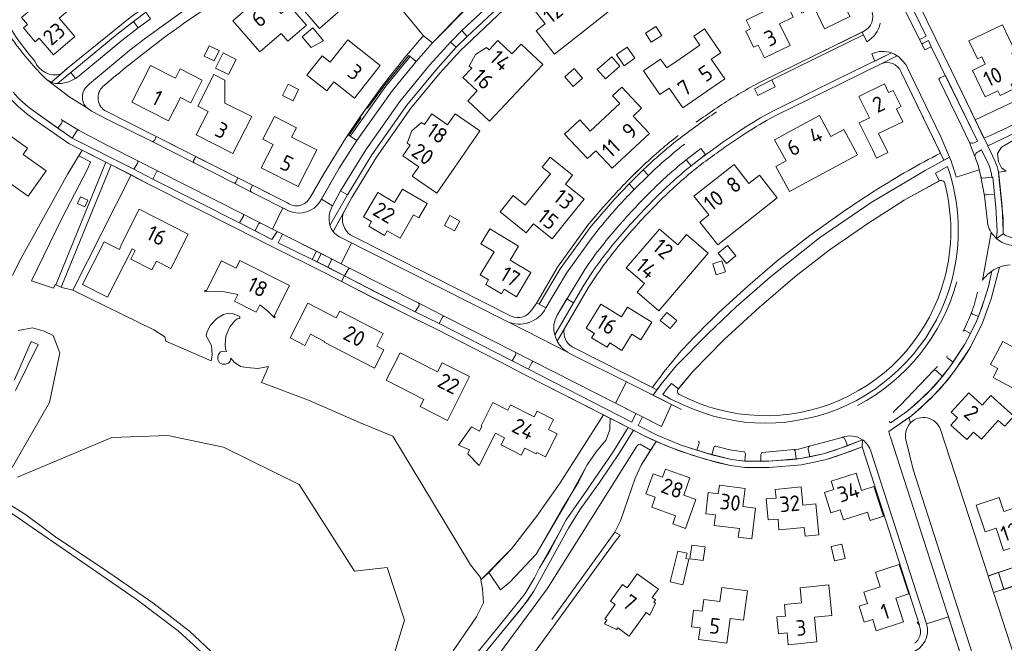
# Model space of a CAD drawing. Header units: metres. Extents: x 209813 to 223847, y 571801 to 587119.
# Tile 715 of 746: x 221682 to 221935, y 584964 to 585124. Entities that reach past the tile are written whole.
import ezdxf
from ezdxf.enums import TextEntityAlignment as Align

# ---------------------------------------------------------------- set-up
doc = ezdxf.new("R2010")
doc.units = ezdxf.units.M
for name, color, linetype, lineweight in [('B-RO-GK-BESCHOEIING-G', 8, 'GK-BESCHOEIING', 0), ('B-RO-GR-BEPLANTING_CULTUUR_HEESTERS-GV', 8, 'Continuous', 0), ('B-RO-GR-BEPLANTING_CULTUUR_VASTE PLANTENVAK-GV', 8, 'Continuous', 0), ('B-RO-GR-GROENVOORZIENING-GV', 8, 'Continuous', 0), ('B-RO-GR-HAAG-GV', 8, 'Continuous', 0), ('B-RO-OG-BEBOUWING-T18', 8, 'Continuous', 0), ('B-RO-OG-TERREIN_CULTUURSCHEIDING-GV', 8, 'Continuous', 0), ('B-RO-OG-TERREIN_ERF-GV', 8, 'Continuous', 0), ('B-RO-VH-VERHARDING_BETONSTRAATSTEEN-GV', 8, 'Continuous', 0), ('B-RO-VH-VERHARDING_HALFVERHARDING-GV', 8, 'Continuous', 0), ('B-RO-VH-VERHARDING_OPEN-GV', 8, 'Continuous', 0), ('B-RO-VH-VERHARDING_TEGEL-GV', 8, 'Continuous', 0)]:
    doc.layers.add(name, color=color, linetype=linetype, lineweight=lineweight)
doc.styles.add('NLCS-ISO-M200-T18', font='txt', dxfattribs={"height": 0.36})
doc.linetypes.add('GK-BESCHOEIING', pattern='A,30,-5,[1,NLCS.shx,S=1,R=0,X=0,Y=0],-5', length=40)

msp = doc.modelspace()

# ---------------------------------------------------------------- linework, layer by layer
at = {"layer": 'B-RO-GK-BESCHOEIING-G', "flags": 128}
for points in [[(221917.395, 585082.254), (221917.972, 585082.565)], [(221851.396, 585029.766), (221854.584, 585033.556), (221862.623, 585041.693), (221871.669, 585050.071), (221880.875, 585057.95), (221889.706, 585064.761), (221899.619, 585071.624), (221908.966, 585077.579), (221917.395, 585082.254)], [(221850.903, 585029.18), (221851.396, 585029.766)], [(221841.103, 585014.891), (221843.722, 585013.399)], [(221843.722, 585013.399), (221841.359, 585009.562), (221839.822, 585006.232), (221836.012, 584995.241), (221834.566, 584992.291)], [(221834.566, 584992.291), (221818.331, 584969.877)], [(221946.597, 584931.758), (221931.932, 584976.783)]]:
    msp.add_lwpolyline(points, dxfattribs=at)
at = {"layer": 'B-RO-GR-BEPLANTING_CULTUUR_HEESTERS-GV', "flags": 128}
for points in [[(221913.349, 585119.058), (221914.645, 585119.719), (221906.709, 585136.052), (221905.27, 585135.47)], [(221740.949, 585134.316), (221740.742, 585134.646), (221731.164, 585128.56), (221729.856, 585130.516), (221724.954, 585127.23), (221713.874, 585119.226), (221709.883, 585116.112), (221699.542, 585107.535), (221699.108, 585107.11)], [(221905.009, 585134.853), (221912.817, 585119.067)], [(221719.063, 585119.619), (221722.57, 585122.167)], [(221770.776, 585101.439), (221770.997, 585101.285), (221775.419, 585107.232), (221781.6, 585114.816), (221781.917, 585114.483), (221783.474, 585113.273), (221787.711, 585118.028)], [(221787.711, 585118.028), (221785.353, 585119.828)], [(221900.665, 585115.2), (221901.444, 585113.355), (221905.713, 585115.422)], [(221919.566, 585109.62), (221918.204, 585109.038), (221918.003, 585108.905), (221917.908, 585108.683), (221923.752, 585096.567), (221925.783, 585092.461)], [(221926.92, 585092.311), (221927.783, 585092.756), (221919.566, 585109.62)], [(221685.125, 585100.549), (221691.364, 585096.123), (221692.376, 585097.507)], [(221698.958, 585101.219), (221700.059, 585100.516), (221704.132, 585098.372), (221715.584, 585092.682), (221715.939, 585092.726), (221716.251, 585092.899), (221716.607, 585093.957), (221703.438, 585100.628)], [(221692.444, 585098.17), (221692.215, 585098.308)], [(221758.765, 585077.179), (221763.696, 585085.797), (221768.254, 585092.942), (221766.222, 585094.274), (221769.263, 585098.693), (221769.002, 585098.922), (221765.309, 585093.46), (221759.735, 585084.347), (221756.232, 585078.279)], [(221741.426, 585081.433), (221740.867, 585080.344)], [(221750.392, 585076.887), (221741.426, 585081.433)], [(221761.316, 585071.105), (221765.861, 585078.963), (221764.072, 585079.98), (221761.994, 585076.173)], [(221741.168, 585079.708), (221750.992, 585074.742)], [(221761.994, 585076.173), (221761.897, 585075.983)], [(221742.994, 585071.491), (221742.126, 585069.751), (221746.407, 585067.489), (221747.789, 585069.577)], [(221747.789, 585069.577), (221743.571, 585071.711)], [(221761.549, 585062.616), (221759.055, 585063.878), (221758.002, 585061.796)], [(221758.002, 585061.796), (221760.799, 585060.423), (221761.676, 585062.035)], [(221765.976, 585059.826), (221765.071, 585058.17), (221773.888, 585053.613), (221783.255, 585048.907), (221784.238, 585050.575)], [(221783.979, 585051.228), (221766.555, 585060.077)], [(221819.124, 585043.051), (221823.938, 585051.265), (221822.219, 585052.295), (221819.753, 585048.085)], [(221808.933, 585038.557), (221790.704, 585047.813), (221790.46, 585047.739), (221790.283, 585047.556), (221789.424, 585045.946)], [(221789.424, 585045.946), (221808.135, 585036.318), (221809.069, 585037.816)], [(221813.198, 585035.89), (221812.39, 585034.159), (221838.909, 585020.589), (221840.005, 585022.788), (221834.774, 585025.442)], [(221834.774, 585025.442), (221813.662, 585036.157)]]:
    msp.add_lwpolyline(points, dxfattribs=at)
for points in [[(221712.01, 585121.9), (221715.217, 585124.233), (221714.017, 585125.915), (221710.794, 585123.544)], [(221793.745, 585116.92), (221796.597, 585119.696), (221795.189, 585121.203), (221792.323, 585118.222)], [(221915.937, 585117.042), (221915.208, 585118.591), (221913.808, 585117.935), (221913.625, 585117.787), (221913.555, 585117.562), (221914.144, 585116.361), (221914.372, 585116.296), (221914.597, 585116.37)], [(221954.774, 585106.108), (221952.611, 585110.193), (221927.19, 585098.237), (221929.477, 585093.505), (221931.142, 585094.189), (221949.79, 585103.084)], [(221870.485, 585106.243), (221871.342, 585104.49), (221875.797, 585106.762), (221874.94, 585108.513)], [(221696.708, 585095.594), (221696.227, 585095.398), (221695.05, 585093.523), (221710.924, 585085.554), (221711.928, 585087.221), (221711.953, 585087.465), (221711.923, 585087.71), (221704.149, 585091.626)], [(221690.833, 585055.891), (221703.723, 585087.351), (221697.655, 585090.424), (221696.791, 585089.025), (221699.739, 585087.437), (221699.017, 585085.565), (221692.462, 585073.045), (221684.571, 585056.894), (221690.225, 585054.98), (221690.637, 585055.975)], [(221854.17, 585086.439), (221857.893, 585089.308), (221856.658, 585090.882), (221852.935, 585088.013)], [(221692.405, 585055.212), (221695.245, 585054.525), (221710.183, 585084.08), (221705.064, 585086.672), (221692.233, 585055.286)], [(221715.81, 585082.975), (221738.056, 585071.828), (221739.095, 585073.505), (221739.105, 585073.772), (221739.006, 585074.021), (221717.188, 585085.057), (221716.772, 585084.848)], [(221839.557, 585080.383), (221843.185, 585083.971), (221841.858, 585085.401), (221838.23, 585081.814)], [(221696.42, 585076.735), (221697.171, 585078.427), (221699.052, 585077.603), (221698.313, 585075.92)], [(221749.168, 585068.88), (221748.041, 585066.687), (221756.787, 585062.393), (221757.848, 585064.489)], [(221831.681, 585022.427), (221820.543, 585005.019), (221814.421, 584996.384), (221808.041, 584988.005), (221802.155, 584981.977), (221805.215, 584977.463), (221807.547, 584979.497), (221814.305, 584986.676), (221820.824, 584998.042), (221825.19, 585005.161), (221827.462, 585009.588), (221829.735, 585012.998), (221832.306, 585016.049), (221833.323, 585018.681), (221833.36, 585021.567)], [(221933.176, 584981.922), (221930.541, 584981.052), (221931.932, 584976.783), (221934.595, 584977.649)]]:
    msp.add_lwpolyline(points, close=True, dxfattribs=at)
at = {"layer": 'B-RO-GR-BEPLANTING_CULTUUR_HEESTERS-GV'}
for points in [[(221703.342, 585107.132, -0.01821), (221719.063, 585119.619)], [(221912.817, 585119.067, 0.3289815), (221913.349, 585119.058)], [(221905.713, 585115.422, 0.2048382), (221900.665, 585115.2)], [(221679.867, 585105.331, 0.059967), (221685.125, 585100.549)], [(221699.108, 585107.11, 0.460363), (221698.958, 585101.219)], [(221703.438, 585100.628, -0.5153763), (221703.342, 585107.132)], [(221692.376, 585097.507, 0.2868091), (221692.444, 585098.17)], [(221925.783, 585092.461, 0.2674724), (221926.92, 585092.311)], [(221750.992, 585074.742, 0.3492783), (221758.765, 585077.179)], [(221743.571, 585071.711, 0.3470498), (221742.994, 585071.491)], [(221761.676, 585062.035, 0.3423339), (221761.549, 585062.616)], [(221766.555, 585060.077, 0.3200219), (221765.976, 585059.826)], [(221784.238, 585050.575, 0.3417903), (221783.979, 585051.228)]]:
    msp.add_lwpolyline(points, format="xyb", dxfattribs=at)
at = {"layer": 'B-RO-GR-BEPLANTING_CULTUUR_VASTE PLANTENVAK-GV'}
for points in [[(221676.961, 585122.862, 0.0545134), (221688.336, 585108.72)], [(221899.344, 585118.328, 0.2304897), (221902.769, 585123.075)], [(221692.198, 585110.04, -0.3898322), (221685.435, 585113.334)], [(221726.275, 585087.768, 0.4194305), (221726.424, 585087.202)], [(221766.527, 585068.728, -0.3063818), (221764.703, 585074.205)], [(221813.216, 585049.463, -0.3805094), (221807.921, 585047.824)], [(221823.56, 585039.921, -0.2941698), (221821.541, 585044.488)], [(221819.746, 585041.414, 0.1366451), (221822.439, 585038.531)]]:
    msp.add_lwpolyline(points, format="xyb", dxfattribs=at)
at = {"layer": 'B-RO-GR-BEPLANTING_CULTUUR_VASTE PLANTENVAK-GV', "flags": 128}
for points in [[(221898.615, 585121.033), (221898.115, 585120.788), (221899.344, 585118.328)], [(221908.126, 585110.638), (221919.165, 585087.9), (221920.614, 585088.698), (221918.407, 585093.856), (221909.356, 585112.432), (221907.559, 585114.442), (221907.175, 585114.688), (221903.054, 585112.639)], [(221695.905, 585108.869), (221694.675, 585110.384), (221691.247, 585107.56)], [(221688.336, 585108.72), (221689.713, 585107.896), (221692.198, 585110.04)], [(221737.129, 585082.203), (221737.641, 585083.353), (221726.822, 585088.812)], [(221845.398, 585028.869), (221846.476, 585030.368), (221850.371, 585035.009), (221858.579, 585043.395), (221865.743, 585050.172), (221874.622, 585057.936), (221887.193, 585067.904), (221900.497, 585077), (221914.374, 585085.262), (221919.165, 585087.9)], [(221726.424, 585087.202), (221736.702, 585081.978)], [(221764.703, 585074.205), (221762.154, 585069.575)], [(221763.792, 585068.187), (221806.681, 585046.494)], [(221816.865, 585049.912), (221815.148, 585050.923), (221814.507, 585051.232), (221813.216, 585049.463)], [(221821.541, 585044.488), (221819.746, 585041.414)], [(221822.439, 585038.531), (221824.096, 585037.591), (221837.584, 585030.935), (221844.409, 585027.494), (221845.398, 585028.869), (221844.24, 585029.455)]]:
    msp.add_lwpolyline(points, dxfattribs=at)
at = {"layer": 'B-RO-GR-GROENVOORZIENING-GV', "flags": 128}
msp.add_lwpolyline([(221770.776, 585101.439), (221769.002, 585098.922), (221769.263, 585098.693), (221766.222, 585094.274), (221766.564, 585094.053), (221775.698, 585106.917), (221781.917, 585114.483), (221781.6, 585114.816), (221775.419, 585107.232), (221770.997, 585101.285)], close=True, dxfattribs=at)
for points in [[(221933.199, 585084.838), (221935.181, 585085.098), (221933.952, 585085.893), (221933.195, 585087.482), (221932.912, 585089.621), (221933.971, 585091.229), (221937.236, 585093.114), (221946.201, 585097.467), (221955.548, 585101.528), (221956.354, 585102.242), (221956.28, 585102.833), (221955.987, 585103.327), (221953.184, 585102.363), (221930.426, 585091.543)], [(221930.789, 585086.498), (221928.862, 585090.518), (221927.95, 585090.049)], [(221930.426, 585091.543), (221932.238, 585087.678)], [(221929.099, 585083.296), (221931.458, 585083.551)], [(221932.716, 585067.751), (221932.832, 585069.661), (221932.526, 585075.809), (221932.181, 585079.133), (221929.992, 585078.974)], [(221679.607, 585008.952), (221689.194, 585025.601), (221691.842, 585038.381), (221690.149, 585042.811), (221687.866, 585043.918), (221684.81, 585044.831), (221681.197, 585044.162)], [(221680.224, 585031.472), (221684.542, 585041.266), (221686.323, 585040.49), (221680.498, 585028.698)], [(221905.625, 585020.508), (221909.868, 585023.5), (221914.738, 585027.841), (221918.803, 585032.306), (221917.139, 585033.855)], [(221916.536, 585033.812), (221907.894, 585024.828)], [(221846.606, 585019.443), (221841.673, 585021.941), (221840.596, 585019.758), (221845.643, 585017.144), (221851.639, 585014.709), (221855.678, 585013.394), (221856.289, 585015.148)], [(221777.954, 584961.311), (221780.496, 584969.7), (221776.008, 584983.224), (221767.674, 584982.321), (221753.376, 585004.588), (221733.99, 585014.155), (221719.618, 585017.16), (221705.264, 585016.633), (221691.157, 585010.736), (221680.99, 585006.421)], [(221860, 585014.046), (221859.538, 585012.227), (221864.569, 585011.017), (221868.024, 585010.573), (221868.119, 585012.42)], [(221860.852, 585014.321), (221860.551, 585014.394)], [(221884.235, 585013.667), (221884.693, 585011.652), (221888.248, 585012.445), (221894.342, 585014.512), (221893.721, 585016.276)], [(221872.132, 585012.291), (221872.067, 585010.497), (221879.328, 585010.901), (221881.162, 585011.099), (221880.93, 585013.237)], [(221670.451, 585004.619), (221683.04, 584996.888), (221690.739, 584991.114), (221704.208, 584982.116), (221715.756, 584974.203), (221725.184, 584966.895), (221739.003, 584953.925)], [(221732.403, 584957.755), (221722.301, 584966.957), (221711.542, 584975.067), (221679.836, 584996.937)]]:
    msp.add_lwpolyline(points, dxfattribs=at)
at = {"layer": 'B-RO-GR-GROENVOORZIENING-GV'}
for points in [[(221927.95, 585090.049, 0.2979651), (221927.105, 585088.846)], [(221930.48, 585071.263, 0.0724991), (221931.342, 585069.344)], [(221931.491, 585059.401, 0.094593), (221929.127, 585057.029)], [(221927.801, 585053.955, -0.0338622), (221926.25, 585048.715)], [(221917.139, 585033.855, 0.2869772), (221916.536, 585033.812)], [(221907.894, 585024.828, 0.0895811), (221906.167, 585023.071)], [(221893.721, 585016.276, 0.347796), (221892.976, 585016.629)], [(221856.289, 585015.148, 0.2985552), (221856.073, 585015.655)], [(221867.712, 585012.984, -0.0468324), (221860.852, 585014.321)], [(221868.119, 585012.42, 0.4106717), (221867.712, 585012.984)], [(221880.93, 585013.237, 0.3499387), (221880.557, 585013.516)]]:
    msp.add_lwpolyline(points, format="xyb", dxfattribs=at)
at = {"layer": 'B-RO-GR-HAAG-GV', "flags": 128}
for points in [[(221927.105, 585088.846), (221927.955, 585086.572), (221928.63, 585083.627)], [(221929.571, 585078.719), (221930.48, 585071.263)], [(221926.25, 585048.715), (221926.351, 585048.493), (221926.546, 585048.345), (221928.025, 585047.746), (221929.807, 585052.72), (221930.608, 585055.414), (221931.491, 585059.401)], [(221920.151, 585037.016), (221921.558, 585035.993), (221924.586, 585040.618), (221925.977, 585043.331), (221924.602, 585044.108)], [(221892.976, 585016.629), (221884.637, 585014.391)], [(221860, 585014.046), (221859.538, 585012.227)], [(221859.538, 585012.227), (221864.569, 585011.017), (221868.024, 585010.573), (221868.119, 585012.42)], [(221880.557, 585013.516), (221872.565, 585012.81)]]:
    msp.add_lwpolyline(points, dxfattribs=at)
at = {"layer": 'B-RO-GR-HAAG-GV'}
for points in [[(221929.992, 585078.974, 0.4641189), (221929.571, 585078.719)], [(221931.342, 585069.344, 0.0724917), (221932.716, 585067.751)], [(221924.602, 585044.108, 0.3570317), (221924.131, 585043.978)], [(221860.551, 585014.394, 0.4077856), (221860, 585014.046)]]:
    msp.add_lwpolyline(points, format="xyb", dxfattribs=at)
at = {"layer": 'B-RO-OG-TERREIN_CULTUURSCHEIDING-GV', "flags": 128}
for points in [[(221765.552, 585148.374), (221766.997, 585146.713), (221768.036, 585146.571), (221768.981, 585146.099), (221769.784, 585143.973), (221773.799, 585139.106), (221774.083, 585138.539), (221774.886, 585138.161), (221776.255, 585137.688), (221777.153, 585136.791), (221777.767, 585135.657), (221778.9, 585134.665), (221780.27, 585134.287), (221781.168, 585133.625), (221781.546, 585132.397), (221781.215, 585131.263), (221779.798, 585129.987), (221778.087, 585128.673), (221785.353, 585119.828), (221787.711, 585118.028), (221795.615, 585126.142), (221794.589, 585127.82), (221793.966, 585130.283)], [(221920.118, 585086.253), (221917.03, 585084.552), (221917.972, 585082.565)], [(221850.903, 585029.18), (221849.105, 585030.541), (221847.979, 585029.199), (221846.899, 585027.698), (221848.781, 585026.542), (221852.305, 585024.976)], [(221796.792, 584958.393), (221804.875, 584968.364), (221811.484, 584976.597), (221813.925, 584980.563), (221815.212, 584983.172), (221820.056, 584991.846), (221822.029, 584995.495), (221826.575, 585002.016), (221833.934, 585012.711), (221837.987, 585019.198), (221833.36, 585021.567), (221833.323, 585018.681), (221832.306, 585016.049), (221829.735, 585012.998), (221827.462, 585009.588), (221822.558, 585000.674), (221816.099, 584989.726), (221814.305, 584986.676), (221807.547, 584979.497), (221805.215, 584977.463), (221802.155, 584981.977), (221800.097, 584980.105), (221800.558, 584977.801), (221800.82, 584974.199), (221798.961, 584970.603), (221792.965, 584961.874)], [(221910.611, 585020.423), (221910.187, 585021.756), (221905.036, 585018.18)], [(221797.476, 584951.001), (221817.155, 584977.728), (221840.181, 585014.38), (221840.642, 585014.873), (221841.103, 585014.891), (221843.722, 585013.399), (221845.177, 585015.605), (221841.944, 585017.186), (221839.363, 585018.524), (221835.949, 585012.969), (221830.652, 585005.106), (221825.56, 584998.03), (221822.655, 584993.347), (221817.563, 584984.151), (221813.77, 584977.178), (221810.592, 584972.734), (221806.252, 584967.606), (221799.724, 584959.504)], [(221905.408, 585016.735), (221925.088, 584955.953), (221932.555, 584933.071)], [(221939.64, 584924.422), (221936.043, 584933.265), (221933.505, 584939.391), (221911.298, 585008.425), (221909.58, 585015.408)]]:
    msp.add_lwpolyline(points, dxfattribs=at)
at = {"layer": 'B-RO-OG-TERREIN_CULTUURSCHEIDING-GV'}
for points in [[(221921.207, 585057.009, 0.1470044), (221920.118, 585086.253)], [(221917.972, 585082.565, -0.4845018), (221919.415, 585081.932)], [(221919.415, 585081.932, -0.1269192), (221919.363, 585057.507)], [(221919.363, 585057.507, -0.4792487), (221851.206, 585027.65)], [(221851.206, 585027.65, -0.4829628), (221850.903, 585029.18)], [(221909.58, 585015.408, -0.2998587), (221910.611, 585020.423)], [(221905.036, 585018.18, 0.056729), (221905.408, 585016.735)]]:
    msp.add_lwpolyline(points, format="xyb", dxfattribs=at)
at = {"layer": 'B-RO-OG-TERREIN_ERF-GV', "flags": 128}
for points in [[(221882.274, 585189.773), (221885.598, 585183.774), (221895.785, 585162.904), (221906.211, 585141.329), (221921.196, 585110.643), (221927.19, 585098.237), (221952.611, 585110.193), (221951.398, 585112.484), (221946.705, 585123.219), (221946.629, 585124.147), (221947.017, 585125.133), (221944.21, 585130.955), (221943.62, 585130.899), (221942.498, 585131.4), (221941.326, 585133.724), (221911.827, 585195.277), (221889.737, 585241.65)], [(221692.198, 585110.04), (221693.874, 585111.487), (221705.895, 585121.299), (221709.995, 585124.526), (221721.163, 585132.565), (221736.455, 585142.551), (221747.863, 585149.168), (221758.643, 585154.793), (221769.678, 585160.891), (221778.764, 585167.327), (221790.802, 585178.951), (221800.108, 585191.522), (221805.069, 585200.451), (221807.751, 585206.905)], [(221900.516, 585126.335), (221891.045, 585145.909), (221879.617, 585169.331), (221876.347, 585169.917), (221872.974, 585168.215), (221852.372, 585158.08), (221846.096, 585154.839), (221836.884, 585149.7), (221830.197, 585145.557), (221819.354, 585137.997), (221809.198, 585129.704), (221794.776, 585115.999), (221789.538, 585110.214), (221782.151, 585101.234), (221773.271, 585088.653), (221766.957, 585078.299), (221764.703, 585074.205)], [(221785.353, 585119.828), (221778.087, 585128.673), (221763.369, 585146.754)], [(221666.458, 585120.567), (221620.435, 585090.981), (221634.303, 585071.863), (221649.446, 585050.947), (221672.705, 585056.824), (221679.672, 585058.324), (221681.918, 585062.669), (221693.925, 585084.385), (221697.655, 585090.424), (221694.229, 585092.159), (221686.083, 585097.847)], [(221870.133, 585106.962), (221871.889, 585107.903), (221886.069, 585114.884), (221898.615, 585121.033)], [(221903.054, 585112.639), (221892.951, 585107.703), (221876.27, 585099.5), (221874.492, 585098.569)], [(221918.286, 585089.711), (221908.126, 585110.638)], [(221703.438, 585100.628), (221716.607, 585093.957), (221737.641, 585083.353)], [(221756.232, 585078.279), (221759.735, 585084.347), (221765.309, 585093.46), (221770.776, 585101.439)], [(221837.686, 585082.4), (221841.314, 585085.988)], [(221841.314, 585085.988), (221842.033, 585086.669)], [(221935.181, 585085.098), (221933.199, 585084.838), (221933.316, 585083.723), (221934.378, 585072.919), (221934.433, 585069.629), (221934.392, 585068.969)], [(221737.641, 585083.353), (221750.392, 585076.887)], [(221861.134, 585048.55), (221868.731, 585055.555), (221876.323, 585062.048), (221884.707, 585068.495), (221893.118, 585074.536)], [(221813.216, 585049.463), (221814.507, 585051.232), (221819.861, 585060.402), (221827.839, 585071.414)], [(221766.527, 585068.728), (221787.26, 585058.22), (221807.921, 585047.824)], [(221933.462, 585060.415), (221931.339, 585052.256), (221929.081, 585046.069), (221925.979, 585039.828), (221921.977, 585033.819), (221918.181, 585029.13), (221913.325, 585024.307), (221910.854, 585022.239), (221910.187, 585021.756), (221910.611, 585020.423)], [(221829.634, 585057.887), (221827.702, 585055.056), (221821.541, 585044.488)], [(221823.56, 585039.921), (221844.24, 585029.455)], [(221918.267, 585018.735), (221930.589, 584981.064), (221984.804, 584999.164), (221975.948, 585025.258), (221967.311, 585022.369), (221947.612, 585015.734)], [(221912.92, 584968.41), (221898.122, 585014.277), (221891.683, 585011.837), (221888.666, 585010.9), (221882.541, 585009.638), (221874.213, 585008.945), (221867.969, 585008.966), (221864.298, 585009.439), (221857.806, 585011.041), (221851.099, 585013.202), (221845.177, 585015.605), (221841.359, 585009.562), (221839.822, 585006.232), (221836.012, 584995.241), (221834.566, 584992.291), (221835.96, 584991.585), (221834.412, 584989.595), (221800.33, 584942.61), (221778.678, 584912.656), (221774.166, 584909.551), (221768.548, 584901.722)], [(221936.142, 584988.156), (221934.526, 584987.612), (221932.597, 584993.361), (221929.742, 584992.403), (221927.445, 584999.247), (221933.36, 585001.234), (221934.564, 584997.65), (221942.755, 585000.401)], [(221981.577, 584993.491), (221934.595, 584977.649), (221931.932, 584976.783), (221946.597, 584931.758)]]:
    msp.add_lwpolyline(points, dxfattribs=at)
for points in [[(221767.148, 585132.654), (221761.683, 585127.899), (221763.427, 585125.893), (221758.648, 585121.752), (221754.392, 585126.67), (221756.618, 585128.597), (221752.177, 585133.713), (221760.175, 585140.668)], [(221826.931, 585131.042), (221829.634, 585133.167), (221834.358, 585127.155), (221819.076, 585115.104), (221814.341, 585121.104), (221816.65, 585122.927), (221813.569, 585126.83), (221816.16, 585128.874), (221815.634, 585129.541), (221817.641, 585132.28), (221820.745, 585133.572), (221821.271, 585132.904), (221823.862, 585134.948)], [(221895.018, 585124.819), (221888.49, 585121.637), (221885.783, 585127.185), (221882.681, 585125.671), (221879.434, 585132.325), (221882.839, 585133.971), (221884.045, 585131.5), (221890.271, 585134.538), (221891.361, 585132.306), (221892.54, 585132.882), (221894.579, 585128.706), (221893.401, 585128.131)], [(221686.583, 585119.206), (221685.541, 585118.319), (221682.535, 585121.858), (221683.569, 585122.74), (221682.03, 585124.543), (221687.301, 585129.028), (221685.916, 585130.656), (221688.432, 585132.781), (221693.954, 585126.287), (221691.703, 585124.373), (221695.731, 585119.636), (221690.209, 585114.949)], [(221755.275, 585122.571), (221750.513, 585118.425), (221748.765, 585120.437), (221743.313, 585115.684), (221736.325, 585123.699), (221744.312, 585130.669), (221748.757, 585125.536), (221751.004, 585127.485)], [(221879.618, 585117.339), (221873.081, 585114.135), (221871.451, 585117.466), (221870.257, 585116.882), (221868.219, 585121.047), (221869.404, 585121.627), (221868.315, 585123.854), (221872.669, 585125.984), (221870.93, 585129.539), (221876.649, 585132.357), (221880.445, 585124.636), (221876.89, 585122.888)], [(221756.495, 585116.795), (221754.172, 585119.615), (221756.898, 585121.86), (221759.661, 585118.505)], [(221851.333, 585113.951), (221856.457, 585117.468), (221854.902, 585119.734), (221857.603, 585121.594), (221861.802, 585115.504), (221859.374, 585113.83), (221862.869, 585108.761), (221852.055, 585101.319), (221848.557, 585106.412), (221846.126, 585104.742), (221841.943, 585110.832), (221846.342, 585113.872), (221847.903, 585111.597)], [(221843.946, 585118.204), (221842.444, 585120.529), (221845.109, 585122.25), (221846.611, 585119.925)], [(221933.001, 585105.742), (221929.769, 585104.194), (221926.503, 585110.941), (221929.814, 585112.514), (221928.909, 585114.409), (221927.827, 585113.892), (221925.587, 585118.585), (221934.195, 585122.696), (221937.483, 585115.809), (221936.634, 585115.405), (221939.711, 585108.961), (221936.481, 585107.419), (221937.1, 585106.119), (221933.622, 585104.464)], [(221774.208, 585112.191), (221767.632, 585103.855), (221762.317, 585108.049), (221760.486, 585105.728), (221755.372, 585109.75), (221759.281, 585114.727), (221761.39, 585113.071), (221765.883, 585118.765)], [(221798.768, 585115.032), (221801.613, 585116.796), (221802.224, 585116.22), (221804.486, 585118.624), (221808.112, 585115.214), (221810.474, 585117.726), (221816.037, 585112.495), (221802.385, 585097.928), (221796.784, 585103.173), (221799.136, 585105.685), (221795.507, 585109.083), (221797.769, 585111.486), (221797.15, 585112.069)], [(221730.302, 585117.29), (221732.858, 585116.055), (221731.575, 585113.401), (221729.019, 585114.636)], [(221731.917, 585111.546), (221733.891, 585115.439), (221737.178, 585113.772), (221735.204, 585109.879)], [(221837.761, 585116.906), (221839.716, 585114.055), (221836.955, 585112.162), (221835, 585115.013)], [(221833.758, 585114.414), (221835.845, 585112.035), (221832.127, 585108.773), (221830.04, 585111.152)], [(221728.477, 585108.463), (221725.533, 585102.654), (221722.913, 585103.983), (221719.857, 585097.951), (221710.372, 585102.756), (221715.161, 585112.218), (221721.633, 585108.939), (221722.842, 585111.323)], [(221823.853, 585106.825), (221821.685, 585109.263), (221824.097, 585111.408), (221826.265, 585108.97)], [(221741.2, 585099.067), (221736.396, 585089.589), (221726.937, 585094.377), (221729.989, 585100.41), (221727.358, 585101.74), (221731.457, 585109.854), (221734.338, 585108.399), (221734.26, 585102.572)], [(221749.103, 585104.512), (221750.543, 585107.412), (221753.281, 585106.053), (221751.841, 585103.153)], [(221838.674, 585090.262), (221833.857, 585085.791), (221829.659, 585090.314), (221827.497, 585088.306), (221821.652, 585094.603), (221825.561, 585098.253), (221828.265, 585095.35), (221835.848, 585102.414), (221833.975, 585104.425), (221836.381, 585106.654), (221841.428, 585101.246), (221839.272, 585099.234), (221843.48, 585094.724)], [(221900.69, 585090.833), (221897.392, 585097.436), (221900.044, 585098.728), (221897.337, 585104.284), (221903.867, 585107.479), (221904.959, 585105.238), (221906.138, 585105.813), (221908.169, 585101.646), (221906.991, 585101.072), (221908.605, 585097.76), (221902.381, 585094.715), (221904.756, 585089.844), (221901.855, 585088.435)], [(221757.932, 585090.565), (221753.147, 585081.096), (221743.681, 585085.885), (221746.738, 585091.924), (221744.108, 585093.258), (221747.063, 585099.083), (221752.687, 585096.226), (221751.472, 585093.83)], [(221794.169, 585087.233), (221788.771, 585079.431), (221782.477, 585083.768), (221784.146, 585086.19), (221780.027, 585089.029), (221781.906, 585091.741), (221781.199, 585092.231), (221782.339, 585095.409), (221784.904, 585097.579), (221785.612, 585097.088), (221787.492, 585099.801), (221791.585, 585096.967), (221793.546, 585099.8), (221799.846, 585095.438)], [(221881.417, 585096.25), (221887.168, 585099.364), (221890.106, 585093.937), (221893.448, 585095.747), (221896.962, 585089.256), (221879.501, 585079.813), (221875.994, 585086.29), (221878.586, 585087.694), (221875.645, 585093.125)], [(221688.387, 585085.142), (221683.758, 585078.625), (221677.803, 585082.855), (221677.109, 585081.877), (221670.356, 585086.674), (221676.844, 585095.796), (221683.598, 585090.987), (221682.443, 585089.358)], [(221822.567, 585072.775), (221818.448, 585067.648), (221813.639, 585071.512), (221811.791, 585069.212), (221805.088, 585074.598), (221808.438, 585078.771), (221811.54, 585076.296), (221818.004, 585084.398), (221815.856, 585086.112), (221817.915, 585088.678), (221823.687, 585084.055), (221821.844, 585081.754), (221826.673, 585077.887)], [(221868.468, 585072.036), (221861.009, 585066.172), (221856.432, 585071.984), (221858.741, 585073.802), (221854.913, 585078.663), (221865.216, 585086.779), (221869.042, 585081.902), (221871.763, 585084.038), (221876.33, 585078.217)], [(221831.681, 585022.427), (221811.64, 585032.689), (221807.385, 585034.848), (221788.69, 585044.469), (221782.523, 585047.428), (221772.056, 585052.668), (221760.05, 585058.952), (221745.657, 585066.019), (221737.312, 585070.356), (221715.055, 585081.508), (221710.183, 585084.08), (221695.245, 585054.525), (221716.022, 585044.322), (221718.84, 585042.468), (221719.092, 585041.357), (221730.749, 585036.35), (221731.018, 585037.775), (221730.848, 585040.311), (221729.539, 585042.77), (221729.751, 585043.849), (221730.602, 585045.515), (221732.235, 585047.218), (221733.956, 585048.221), (221735.166, 585048.6), (221736.263, 585048.505), (221738.147, 585047.697), (221738.193, 585047.218), (221737.462, 585047.148), (221736.85, 585046.65), (221735.601, 585045.042), (221734.561, 585042.714), (221734.345, 585040.555), (221734.499, 585039.4), (221734.724, 585038.754), (221734.065, 585038.851), (221733.178, 585038.613), (221732.681, 585037.954), (221732.461, 585037.373), (221732.461, 585036.674), (221732.963, 585035.825), (221733.71, 585035.485), (221734.488, 585035.46), (221735.217, 585035.763), (221735.707, 585036.269), (221735.874, 585036.979), (221736.701, 585035.991), (221738.36, 585034.893), (221739.916, 585034.603), (221742.758, 585034.385), (221745.5, 585034.915), (221743.684, 585030.79), (221755.852, 585026.266), (221768.949, 585020.528), (221777.486, 585017.001), (221784.989, 585004.69), (221797.454, 584983.961), (221799.99, 584980.64), (221800.097, 584980.105), (221808.041, 584988.005), (221814.421, 584996.384), (221820.543, 585005.019)], [(221773.665, 585079.566), (221777.957, 585077.053), (221779.949, 585080.455), (221786.288, 585076.743), (221784.141, 585073.05), (221782.845, 585073.806), (221779.358, 585067.828), (221776.058, 585069.753), (221775.369, 585068.572), (221771.33, 585070.927), (221772.029, 585072.126), (221769.988, 585073.316)], [(221716.695, 585061.957), (221715.567, 585059.727), (221710.114, 585062.487), (221711.243, 585064.717), (221710.451, 585065.118), (221704.154, 585052.677), (221697.678, 585055.96), (221703.244, 585066.94), (221707.178, 585064.946), (221707.821, 585066.459), (221712.297, 585075.29), (221724.849, 585068.919), (221720.378, 585060.093)], [(221794.713, 585072.231), (221793.357, 585069.725), (221790.762, 585071.13), (221792.118, 585073.636)], [(221812.991, 585059.035), (221809.243, 585052.806), (221806.075, 585054.718), (221805.393, 585053.588), (221801.419, 585055.985), (221802.096, 585057.107), (221799.964, 585058.394), (221803.531, 585064.331), (221800.133, 585066.372), (221802.463, 585070.233), (221809.841, 585065.778), (221807.699, 585062.23)], [(221841.8, 585065.217), (221846.065, 585070.181), (221850.754, 585066.152), (221853.003, 585068.77), (221858.603, 585063.959), (221845.888, 585049.163), (221840.285, 585053.975), (221842.206, 585056.212), (221837.521, 585060.236)], [(221861.16, 585063.979), (221863.543, 585065.926), (221865.666, 585063.327), (221863.283, 585061.38)], [(221738.159, 585062.122), (221750.903, 585055.651), (221746.978, 585047.92), (221747.282, 585047.589), (221747.06, 585047.389), (221745.264, 585049.168), (221743.336, 585050.689), (221742.387, 585048.87), (221736.82, 585051.68), (221737.656, 585053.385), (221733.763, 585054.143), (221729.174, 585054.079), (221729.135, 585054.381), (221729.594, 585054.416), (221733.447, 585062.037), (221737.176, 585060.164)], [(221860.625, 585058.433), (221859.726, 585061.245), (221862.109, 585062.007), (221863.008, 585059.195)], [(221762.942, 585047.375), (221763.833, 585049.114), (221775.038, 585043.375), (221773.367, 585040.063), (221775.135, 585039.158), (221772.764, 585034.479), (221759.849, 585041.094), (221759.949, 585041.29), (221756.3, 585043.159), (221754.832, 585040.293), (221751.067, 585042.221), (221755.626, 585051.122)], [(221844.079, 585046.272), (221841.262, 585041.702), (221838.916, 585043.148), (221836.372, 585039.019), (221833.243, 585040.954), (221832.554, 585039.84), (221828.609, 585042.279), (221829.297, 585043.393), (221827.18, 585044.702), (221830.986, 585050.88), (221836.249, 585047.63), (221837.804, 585050.147)], [(221848.811, 585044.63), (221846.24, 585046.739), (221847.908, 585048.773), (221850.479, 585046.664)], [(221931.107, 585035.388), (221934.28, 585041.277), (221938.416, 585039.048), (221939.995, 585041.978), (221945.935, 585038.773), (221944.263, 585035.679), (221943.34, 585036.178), (221940.243, 585030.447), (221937.87, 585031.729), (221936.649, 585029.47), (221931.806, 585032.087), (221933.028, 585034.352)], [(221797.183, 585032.27), (221791.512, 585021.048), (221784.49, 585024.605), (221785.42, 585026.44), (221775.78, 585031.327), (221779.345, 585038.357), (221788.974, 585033.474), (221790.165, 585035.826)], [(221925.085, 585016.091), (221920.981, 585019.775), (221922.703, 585021.695), (221921.073, 585023.157), (221925.547, 585028.123), (221929.037, 585024.98), (221931.269, 585027.458), (221937.173, 585022.142), (221934.825, 585019.536), (221933.154, 585021.042), (221928.799, 585016.209), (221926.798, 585018.002)], [(221797.177, 585013.456), (221794.403, 585014.638), (221797.699, 585019.404), (221799.738, 585018.292), (221800.345, 585019.541), (221800.193, 585019.618), (221803.23, 585025.605), (221807.055, 585023.663), (221807.756, 585025.043), (221813.824, 585021.945), (221814.573, 585023.411), (221818.791, 585021.266), (221817.493, 585018.716), (221819.745, 585017.565), (221816.724, 585011.64), (221814.491, 585012.779), (221814.309, 585012.424), (221811.394, 585013.919), (221810.471, 585012.115), (221805.313, 585014.754), (221806.231, 585016.552), (221803.886, 585017.743), (221799.652, 585009.404), (221796.739, 585012.428)], [(221855.413, 585000.716), (221852.73, 584993.238), (221849.445, 584994.417), (221850.204, 584996.544), (221844.049, 584998.739), (221844.973, 585001.281), (221842.564, 585002.157), (221844.429, 585007.336), (221846.818, 585006.463), (221847.572, 585008.524), (221853.873, 585006.25), (221852.281, 585001.849)], [(221899.55, 584997.487), (221893.353, 584995.507), (221892.525, 584998.096), (221890.088, 584997.317), (221888.43, 585002.505), (221890.856, 585003.265), (221890.191, 585005.388), (221896.576, 585007.453), (221898.007, 585003.002), (221901.181, 585004.022), (221903.607, 584996.413), (221900.237, 584995.336)], [(221861.445, 585004.359), (221868.037, 585003.548), (221867.442, 584998.895), (221870.746, 584998.472), (221869.785, 584990.595), (221866.317, 584991.018), (221866.595, 584993.252), (221860.121, 584994.059), (221860.444, 584996.765), (221857.935, 584997.065), (221858.585, 585002.511), (221861.11, 585002.131)], [(221875.828, 585003.318), (221882.484, 585003.929), (221882.92, 584999.245), (221886.249, 584999.555), (221886.973, 584991.607), (221883.468, 584991.288), (221883.264, 584993.534), (221876.773, 584992.943), (221876.524, 584995.679), (221873.978, 584995.447), (221873.484, 585000.869), (221876.025, 585001.094)], [(221857.288, 584984.999), (221853.864, 584985.469), (221854.346, 584988.984), (221857.77, 584988.514)], [(221892.922, 584989.208), (221893.747, 584985.571), (221891.046, 584984.958), (221890.221, 584988.595)], [(221853.14, 584986.892), (221852.812, 584985.544), (221853.61, 584985.35), (221852.011, 584978.768), (221848.798, 584979.548), (221850.724, 584987.479)], [(221900.864, 584969.882), (221898.701, 584969.189), (221897.376, 584973.326), (221899.53, 584974.015), (221898.602, 584976.913), (221902.805, 584978.259), (221901.596, 584982.033), (221907.706, 584983.99), (221910.135, 584976.47), (221906.798, 584975.4), (221908.769, 584969.25), (221901.789, 584966.994)], [(221835.013, 584967.31), (221831.89, 584968.749), (221832.548, 584969.711), (221832.005, 584970.082), (221834.64, 584973.743), (221833.412, 584974.627), (221836.499, 584978.912), (221837.718, 584978.014), (221840.342, 584981.575), (221845.782, 584977.714), (221844.204, 584975.497), (221844.993, 584974.936), (221844.595, 584974.377), (221845.014, 584974.079), (221843.564, 584970.964), (221842.61, 584971.651), (221838.262, 584965.609), (221835.31, 584967.725)], [(221878.895, 584966.436), (221876.631, 584966.232), (221876.222, 584970.532), (221878.476, 584970.747), (221878.19, 584973.756), (221882.58, 584974.174), (221882.211, 584978.047), (221889.59, 584978.749), (221890.333, 584970.943), (221885.864, 584970.518), (221886.473, 584964.112), (221879.167, 584963.414)], [(221856.499, 584967.735), (221854.256, 584968.019), (221854.794, 584972.3), (221857.039, 584972.01), (221857.428, 584975.019), (221861.591, 584974.491), (221862.051, 584978.109), (221868.643, 584977.272), (221867.684, 584969.718), (221864.214, 584970.159), (221863.404, 584963.775), (221856.117, 584964.717)]]:
    msp.add_lwpolyline(points, close=True, dxfattribs=at)
at = {"layer": 'B-RO-OG-TERREIN_ERF-GV'}
for points in [[(221740.949, 585134.316, 0.0184678), (221722.57, 585122.167)], [(221898.615, 585121.033, 0.4140544), (221900.516, 585126.335)], [(221679.05, 585122.015, 0.0388826), (221685.435, 585113.334)], [(221770.776, 585101.439, -0.0248183), (221785.353, 585119.828)], [(221908.126, 585110.638, 0.4134931), (221903.054, 585112.639)], [(221855.49, 585097.61, -0.0115529), (221860.242, 585100.962)], [(221901.908, 585080.331, -0.0200834), (221918.286, 585089.711)], [(221893.118, 585074.536, -0.0111425), (221901.908, 585080.331)], [(221750.392, 585076.887, 0.4509567), (221756.232, 585078.279)], [(221837.893, 585068.585, 0.009709), (221833.901, 585063.792)], [(221934.392, 585068.969, 0.1438219), (221937.163, 585067.957)], [(221833.901, 585063.792, 0.0271573), (221829.634, 585057.887)], [(221936.185, 585060.956, 0.0775638), (221933.462, 585060.415)], [(221853.73, 585041.148, -0.0104012), (221861.134, 585048.55)], [(221844.24, 585029.455, -0.0351771), (221853.73, 585041.148)], [(221910.611, 585020.423, -0.5477317), (221918.267, 585018.735)], [(221911.629, 584963.769, 0.4428726), (221912.268, 584969.209)]]:
    msp.add_lwpolyline(points, format="xyb", dxfattribs=at)
at = {"layer": 'B-RO-VH-VERHARDING_BETONSTRAATSTEEN-GV', "flags": 128}
for points in [[(221835.845, 585156.742), (221822.547, 585148.379), (221810.534, 585139.518), (221797.752, 585128.136), (221787.711, 585118.028), (221783.474, 585113.273)], [(221828.198, 585148.286), (221817.68, 585140.858), (221806.943, 585132.134), (221795.189, 585121.203), (221796.597, 585119.696), (221808.344, 585130.689), (221818.774, 585139.149), (221829.486, 585146.696), (221834.657, 585149.83), (221833.551, 585151.545)], [(221699.108, 585107.11), (221699.542, 585107.535), (221709.883, 585116.112), (221713.874, 585119.226), (221724.954, 585127.23), (221729.856, 585130.516)], [(221715.217, 585124.233), (221712.01, 585121.9)], [(221792.323, 585118.222), (221795.189, 585121.203)], [(221689.713, 585107.896), (221688.336, 585108.72), (221694.151, 585104.213), (221698.958, 585101.219)], [(221692.376, 585097.507), (221691.364, 585096.123), (221695.05, 585093.523)], [(221695.05, 585093.523), (221696.227, 585095.398), (221696.708, 585095.594), (221692.444, 585098.17)], [(221726.822, 585088.812), (221716.607, 585093.957), (221716.251, 585092.899), (221715.939, 585092.726), (221715.584, 585092.682), (221726.424, 585087.202)], [(221768.254, 585092.942), (221763.696, 585085.797), (221759.166, 585077.868)], [(221726.275, 585087.768), (221726.822, 585088.812)], [(221922.324, 585083.507), (221928.23, 585085.408), (221927.955, 585086.572), (221927.105, 585088.846)], [(221842.582, 585086.087), (221841.858, 585085.401), (221843.185, 585083.971)], [(221741.426, 585081.433), (221737.641, 585083.353), (221737.129, 585082.203)], [(221843.185, 585083.971), (221839.557, 585080.383)], [(221928.63, 585083.627), (221929.571, 585078.719)], [(221929.992, 585078.974), (221932.181, 585079.133), (221931.721, 585083.552), (221931.458, 585083.551), (221929.099, 585083.296)], [(221736.702, 585081.978), (221741.168, 585079.708)], [(221761.994, 585076.173), (221764.072, 585079.98)], [(221839.557, 585080.383), (221838.23, 585081.814), (221834.581, 585077.969), (221828.457, 585070.908), (221820.522, 585059.954), (221815.148, 585050.923), (221816.865, 585049.912)], [(221761.897, 585075.983), (221761.994, 585076.173), (221759.166, 585077.868), (221758.765, 585077.179)], [(221750.992, 585074.742), (221749.203, 585075.624), (221746.581, 585070.188), (221761.549, 585062.616)], [(221739.006, 585074.021), (221739.105, 585073.772), (221739.095, 585073.505), (221738.056, 585071.828), (221742.126, 585069.751), (221742.994, 585071.491)], [(221743.571, 585071.711), (221739.006, 585074.021)], [(221764.179, 585061.283), (221766.862, 585066.626), (221763.792, 585068.187)], [(221828.711, 585067.978), (221822.138, 585058.86), (221816.865, 585049.912)], [(221931.342, 585069.344), (221929.127, 585057.029)], [(221766.555, 585060.077), (221761.549, 585062.616)], [(221761.676, 585062.035), (221760.799, 585060.423), (221765.071, 585058.17), (221765.976, 585059.826)], [(221819.753, 585048.085), (221826.865, 585059.776)], [(221822.219, 585052.295), (221823.938, 585051.265), (221826.558, 585055.774), (221828.518, 585058.648)], [(221784.238, 585050.575), (221783.255, 585048.907), (221789.424, 585045.946)], [(221789.424, 585045.946), (221790.283, 585047.556), (221790.46, 585047.739), (221790.704, 585047.813), (221783.979, 585051.228)], [(221925.977, 585043.331), (221927.615, 585046.713), (221928.025, 585047.746), (221926.546, 585048.345), (221926.351, 585048.493), (221926.25, 585048.715)], [(221806.681, 585046.494), (221811.696, 585044.025), (221822.439, 585038.531)], [(221819.746, 585041.414), (221819.386, 585042.214), (221819.124, 585043.051)], [(221924.602, 585044.108), (221925.977, 585043.331)], [(221809.069, 585037.816), (221808.135, 585036.318), (221812.39, 585034.159), (221813.198, 585035.89)], [(221813.662, 585036.157), (221808.933, 585038.557)], [(221917.139, 585033.855), (221918.803, 585032.306), (221920.688, 585034.767), (221921.558, 585035.993), (221920.151, 585037.016)], [(221917.544, 585034.86), (221916.536, 585033.812)], [(221856.289, 585015.148), (221855.678, 585013.394), (221859.538, 585012.227)], [(221884.637, 585014.391), (221881.809, 585013.632), (221880.557, 585013.516)], [(221893.721, 585016.276), (221894.342, 585014.512)], [(221894.342, 585014.512), (221898.269, 585016.052)], [(221868.119, 585012.42), (221868.024, 585010.573)], [(221868.024, 585010.573), (221872.067, 585010.497), (221872.132, 585012.291)], [(221880.93, 585013.237), (221881.162, 585011.099), (221882.311, 585011.223), (221884.693, 585011.652), (221884.235, 585013.667)], [(221985.455, 584999.382), (221933.176, 584981.922), (221934.603, 584977.626), (221981.577, 584993.491), (221986.832, 584995.242)], [(221919.344, 584954.083), (221925.088, 584955.953), (221920.362, 584970.571), (221914.728, 584968.745)]]:
    msp.add_lwpolyline(points, dxfattribs=at)
for points in [[(221710.794, 585123.544), (221706.603, 585120.255), (221694.675, 585110.384), (221695.905, 585108.869), (221696.833, 585109.531), (221707.855, 585118.635), (221712.01, 585121.9)], [(221764.072, 585079.98), (221765.861, 585078.963), (221772.101, 585089.276), (221781.064, 585102.035), (221788.529, 585110.998), (221793.745, 585116.92), (221792.323, 585118.222), (221786.918, 585112.258), (221779.311, 585102.97), (221770.521, 585090.511)], [(221783.474, 585113.273), (221781.917, 585114.483), (221775.698, 585106.917), (221766.564, 585094.053), (221768.254, 585092.942), (221777.28, 585105.725)], [(221710.924, 585085.554), (221715.81, 585082.975), (221716.772, 585084.848), (221717.188, 585085.057), (221711.923, 585087.71), (221711.953, 585087.465), (221711.928, 585087.221)], [(221849.17, 585025.094), (221837.584, 585030.935), (221834.774, 585025.442), (221846.606, 585019.443)]]:
    msp.add_lwpolyline(points, close=True, dxfattribs=at)
at = {"layer": 'B-RO-VH-VERHARDING_BETONSTRAATSTEEN-GV'}
for points in [[(221693.119, 585107.737, -0.0838253), (221691.247, 585107.56)], [(221695.905, 585108.869, -0.0853391), (221693.119, 585107.737)], [(221851.335, 585093.556, 0.0239147), (221842.582, 585086.087)], [(221843.185, 585083.971, -0.0255241), (221852.528, 585092.014)], [(221844.562, 585080.561, -0.0247013), (221852.935, 585088.013)], [(221920.614, 585088.698, -0.0257485), (221922.324, 585083.507)], [(221929.099, 585083.296, -0.3928859), (221928.63, 585083.627)], [(221737.129, 585082.203, -0.4086661), (221736.702, 585081.978)], [(221741.168, 585079.708, -0.2937203), (221740.867, 585080.344)], [(221844.562, 585080.561, 0.0204417), (221835.361, 585070.778)], [(221839.557, 585080.383, 0.0078426), (221836.017, 585076.65)], [(221836.873, 585069.469, -0.0206374), (221845.964, 585079.135)], [(221761.316, 585071.105, -0.1933093), (221761.897, 585075.983)], [(221836.017, 585076.65, 0.023915), (221828.711, 585067.978)], [(221835.361, 585070.778, 0.0100539), (221831.285, 585065.886)], [(221763.792, 585068.187, -0.1037689), (221762.154, 585069.575)], [(221832.847, 585064.636, -0.009628), (221836.873, 585069.469)], [(221826.865, 585059.776, -0.027162), (221831.285, 585065.886)], [(221828.518, 585058.648, -0.0274531), (221832.847, 585064.636)], [(221816.865, 585049.912, -0.3998233), (221806.681, 585046.494)], [(221819.124, 585043.051, -0.2059608), (221819.753, 585048.085)], [(221926.25, 585048.715, -0.0323429), (221924.131, 585043.978)], [(221808.933, 585038.557, -0.3158021), (221809.069, 585037.816)], [(221920.151, 585037.016, -0.3636218), (221919.999, 585037.66)], [(221813.198, 585035.89, -0.2931106), (221813.662, 585036.157)], [(221898.269, 585016.052, 0.2578918), (221892.976, 585016.629)], [(221884.235, 585013.667, -0.2885319), (221884.637, 585014.391)], [(221872.132, 585012.291, -0.3112345), (221872.565, 585012.81)], [(221914.728, 584968.745, -0.40876), (221910.71, 584961.356)]]:
    msp.add_lwpolyline(points, format="xyb", dxfattribs=at)
at = {"layer": 'B-RO-VH-VERHARDING_HALFVERHARDING-GV', "flags": 128}
for points in [[(221920.614, 585088.698), (221914.374, 585085.262), (221900.497, 585077), (221887.193, 585067.904), (221874.622, 585057.936), (221865.743, 585050.172), (221858.579, 585043.395), (221850.371, 585035.009), (221846.476, 585030.368), (221844.409, 585027.494)], [(221850.903, 585029.18), (221854.584, 585033.556), (221862.623, 585041.693), (221871.669, 585050.071), (221880.875, 585057.95), (221889.706, 585064.761), (221899.619, 585071.624), (221908.966, 585077.579), (221917.972, 585082.565), (221917.03, 585084.552), (221920.118, 585086.253)], [(221647.805, 585039.366), (221649.12, 585037.54), (221649.562, 585036.385), (221649.664, 585034.279), (221649.338, 585029.187), (221649.669, 585022.345), (221650.506, 585017.792), (221651.261, 585015.834), (221652.134, 585014.536), (221655.065, 585012.134), (221668.119, 585003.995), (221679.836, 584996.937), (221711.542, 584975.067), (221722.301, 584966.957), (221732.403, 584957.755)], [(221680.498, 585028.698), (221686.323, 585040.49), (221684.542, 585041.266), (221680.224, 585031.472)], [(221844.409, 585027.494), (221851.718, 585023.811)], [(221799.724, 584959.504), (221806.252, 584967.606), (221811.993, 584974.58), (221813.77, 584977.178), (221817.563, 584984.151), (221822.655, 584993.347), (221825.56, 584998.03), (221830.652, 585005.106), (221835.949, 585012.969), (221839.363, 585018.524), (221837.987, 585019.198), (221833.934, 585012.711), (221826.575, 585002.016), (221822.029, 584995.495), (221817.843, 584987.539), (221815.212, 584983.172), (221813.925, 584980.563), (221811.484, 584976.597), (221804.875, 584968.364), (221796.792, 584958.393)], [(221739.003, 584953.925), (221725.184, 584966.895), (221715.756, 584974.203), (221704.208, 584982.116), (221690.739, 584991.114), (221683.04, 584996.888), (221670.451, 585004.619)]]:
    msp.add_lwpolyline(points, dxfattribs=at)
at = {"layer": 'B-RO-VH-VERHARDING_HALFVERHARDING-GV'}
for points in [[(221921.207, 585057.009, -0.4656235), (221852.305, 585024.976)], [(221896.96, 585024.855, 0.2088184), (221922.467, 585056.668)]]:
    msp.add_lwpolyline(points, format="xyb", dxfattribs=at)
at = {"layer": 'B-RO-VH-VERHARDING_OPEN-GV', "flags": 128}
msp.add_lwpolyline([(221759.055, 585063.878), (221757.848, 585064.489), (221756.787, 585062.393), (221758.002, 585061.796)], close=True, dxfattribs=at)
at = {"layer": 'B-RO-VH-VERHARDING_TEGEL-GV', "flags": 128}
for points in [[(221932.238, 585087.678), (221930.426, 585091.543), (221921.196, 585110.643), (221906.211, 585141.329), (221895.785, 585162.904), (221885.598, 585183.774), (221882.303, 585189.724), (221880.819, 585188.683), (221882.453, 585185.907), (221887.039, 585176.598), (221885.145, 585175.612), (221885.697, 585174.498), (221887.593, 585175.449), (221891.716, 585166.899)], [(221891.716, 585166.899), (221894.831, 585160.532), (221914.645, 585119.719), (221913.349, 585119.058)], [(221808.344, 585130.689), (221796.597, 585119.696), (221793.745, 585116.92), (221788.529, 585110.998), (221781.064, 585102.035), (221772.101, 585089.276), (221765.861, 585078.963), (221761.316, 585071.105)], [(221762.154, 585069.575), (221766.957, 585078.299), (221773.271, 585088.653), (221782.133, 585101.247), (221789.538, 585110.214), (221794.776, 585115.999), (221809.198, 585129.704)], [(221691.247, 585107.56), (221706.603, 585120.255), (221714.017, 585125.915)], [(221709.995, 585124.526), (221705.895, 585121.299), (221693.874, 585111.487), (221689.713, 585107.896)], [(221870.485, 585106.243), (221874.94, 585108.513), (221886.422, 585114.166), (221898.473, 585120.072), (221898.115, 585120.788), (221886.069, 585114.884), (221871.889, 585107.903), (221870.133, 585106.962)], [(221912.817, 585119.067), (221913.555, 585117.562), (221913.625, 585117.787), (221913.808, 585117.935), (221915.208, 585118.591), (221915.937, 585117.042), (221927.783, 585092.756), (221926.92, 585092.311)], [(221874.492, 585098.569), (221876.27, 585099.5), (221892.951, 585107.703), (221903.054, 585112.639), (221907.175, 585114.688), (221906.459, 585115.085), (221905.713, 585115.422), (221892.363, 585108.918), (221875.683, 585100.716), (221873.866, 585099.765)], [(221756.787, 585062.393), (221748.041, 585066.687), (221749.168, 585068.88), (221747.789, 585069.577), (221746.407, 585067.489), (221738.056, 585071.828), (221715.81, 585082.975), (221710.924, 585085.554), (221695.05, 585093.523), (221685.125, 585100.549)], [(221686.083, 585097.847), (221694.229, 585092.159), (221703.723, 585087.351)], [(221925.783, 585092.461), (221927.105, 585088.846)], [(221860.578, 585091.227), (221856.95, 585088.605), (221854.17, 585086.439)], [(221705.064, 585086.672), (221715.055, 585081.508), (221737.312, 585070.356), (221745.657, 585066.019), (221760.05, 585058.952), (221764.304, 585056.709)], [(221827.839, 585071.414), (221819.861, 585060.402), (221814.507, 585051.232), (221815.148, 585050.923), (221820.522, 585059.954), (221828.457, 585070.908), (221834.581, 585077.969), (221838.23, 585081.814), (221841.858, 585085.401), (221842.582, 585086.087)], [(221842.033, 585086.669), (221839.486, 585084.207), (221837.686, 585082.4)], [(221934.392, 585068.969), (221934.433, 585069.629), (221934.118, 585075.972), (221933.274, 585084.282), (221933.199, 585084.838)], [(221931.458, 585083.551), (221931.721, 585083.552), (221932.526, 585075.809), (221932.832, 585069.661), (221932.716, 585067.751)], [(221934.392, 585068.969), (221932.716, 585067.751)], [(221765.071, 585058.17), (221756.787, 585062.393)], [(221905.036, 585018.18), (221910.854, 585022.239), (221915.863, 585026.702), (221920.197, 585031.473), (221924.13, 585036.854), (221925.979, 585039.828), (221929.081, 585046.069), (221931.339, 585052.256), (221933.462, 585060.415)], [(221898.269, 585016.052), (221891.178, 585013.356), (221888.248, 585012.445), (221882.311, 585011.223), (221874.155, 585010.544), (221868.099, 585010.563), (221864.569, 585011.017), (221858.242, 585012.581), (221851.639, 585014.709), (221845.643, 585017.144), (221840.596, 585019.758), (221841.673, 585021.941), (221840.005, 585022.788), (221838.909, 585020.589), (221812.39, 585034.159), (221808.135, 585036.318), (221789.424, 585045.946), (221783.255, 585048.907), (221772.761, 585054.161), (221765.071, 585058.17), (221764.304, 585056.709), (221773.231, 585052.135), (221782.523, 585047.428), (221788.69, 585044.469), (221807.385, 585034.848), (221811.64, 585032.689), (221837.987, 585019.198), (221841.944, 585017.186), (221848.02, 585014.425), (221854.461, 585012.101), (221861.153, 585010.127), (221864.298, 585009.439), (221867.969, 585008.966), (221874.213, 585008.945), (221882.541, 585009.638), (221888.666, 585010.9), (221894.809, 585012.977), (221898.122, 585014.277)], [(221828.518, 585058.648), (221826.558, 585055.774), (221819.124, 585043.051), (221819.386, 585042.214), (221819.746, 585041.414), (221827.702, 585055.056), (221829.634, 585057.887)], [(221931.491, 585059.401), (221930.608, 585055.414), (221928.818, 585049.744), (221927.615, 585046.713), (221925.977, 585043.331)], [(221925.977, 585043.331), (221924.586, 585040.618), (221920.688, 585034.767), (221916.988, 585030.198), (221912.26, 585025.503), (221909.868, 585023.5), (221905.625, 585020.508)], [(221898.269, 585016.052), (221898.122, 585014.277), (221912.92, 584968.41)], [(221914.728, 584968.745), (221900.359, 585013.143)]]:
    msp.add_lwpolyline(points, dxfattribs=at)
at = {"layer": 'B-RO-VH-VERHARDING_TEGEL-GV'}
for points in [[(221689.713, 585107.896, 0.0926907), (221691.247, 585107.56)], [(221870.133, 585106.962, 0.0229345), (221860.242, 585100.962)], [(221679.529, 585103.271, 0.0507491), (221686.083, 585097.847)], [(221855.958, 585096.961, -0.0115809), (221860.688, 585100.298)], [(221873.866, 585099.765, 0.0167216), (221866.713, 585095.46)], [(221867.447, 585094.327, -0.0163296), (221874.492, 585098.569)], [(221851.335, 585093.556, -0.0120065), (221855.958, 585096.961)], [(221866.713, 585095.46, 0.0146282), (221860.578, 585091.227)], [(221850.845, 585094.189, 0.0238754), (221842.033, 585086.669)], [(221861.347, 585090.116, -0.0147864), (221867.447, 585094.327)], [(221856.838, 585086.824, -0.012643), (221861.347, 585090.116)], [(221933.199, 585084.838, 0.0792109), (221932.238, 585087.678)], [(221854.17, 585086.439, 0.0244925), (221845.964, 585079.135)], [(221846.91, 585078.172, -0.0299166), (221856.838, 585086.824)], [(221930.789, 585086.498, -0.0871091), (221931.458, 585083.551)], [(221837.686, 585082.4, 0.0081833), (221833.993, 585078.509)], [(221833.993, 585078.509, 0.0142736), (221827.839, 585071.414)], [(221837.893, 585068.585, -0.0204296), (221846.91, 585078.172)], [(221761.316, 585071.105, 0.0841814), (221762.154, 585069.575)], [(221932.716, 585067.751, 0.1642113), (221937.022, 585065.962)], [(221933.462, 585060.415, 0.062359), (221931.491, 585059.401)], [(221905.625, 585020.508, -0.6872559), (221905.165, 585020.822)], [(221900.359, 585013.143, 0.1665863), (221898.269, 585016.052)]]:
    msp.add_lwpolyline(points, format="xyb", dxfattribs=at)
at = {"layer": 'B-RO-VH-VERHARDING_TEGEL-GV', "flags": 128}
msp.add_lwpolyline([(221705.064, 585086.672), (221703.723, 585087.351), (221690.833, 585055.891), (221692.233, 585055.286)], close=True, dxfattribs=at)

# ---------------------------------------------------------------- texts
at = {"layer": 'B-RO-OG-BEBOUWING-T18', "style": 'NLCS-ISO-M200-T18'}
for s, rotation, p in [('12', 38.3, (221818.627, 585125.725)), ('6', 41.1, (221742.949, 585124.17)), ('23', 40.4, (221690.382, 585120.342)), ('3', 26, (221874.589, 585119.329)), ('14', 316.8, (221805.161, 585113.504)), ('3', 321.7, (221767.78, 585110.5)), ('5', 34.5, (221857.892, 585110.192)), ('16', 316.9, (221800.671, 585108.733)), ('10', 25.5, (221931.736, 585109.31)), ('7', 34.5, (221852.485, 585106.471)), ('1', 333.1, (221716.922, 585103.922)), ('2', 26, (221902.36, 585102.289)), ('3', 333.2, (221733.473, 585095.552)), ('18', 325.3, (221788.918, 585094.836)), ('9', 42.9, (221838.355, 585095.424)), ('4', 28.4, (221886.197, 585094.29)), ('20', 325.4, (221785.185, 585089.451)), ('11', 42.9, (221833.544, 585090.958)), ('6', 28.4, (221880.435, 585091.17)), ('5', 333.2, (221750.22, 585087.06)), ('8', 38.2, (221865.116, 585081.608)), ('13', 321.2, (221821.501, 585077.836)), ('10', 38.2, (221859.964, 585077.55)), ('22', 329.7, (221775.274, 585074.413)), ('15', 321.2, (221817.389, 585072.717)), ('16', 333.1, (221716.763, 585068.538)), ('12', 319.3, (221846.966, 585065.092)), ('14', 319.3, (221842.695, 585060.12)), ('17', 329, (221807.69, 585057.983)), ('18', 333.2, (221742.736, 585055.312)), ('16', 328.3, (221832.489, 585045.693)), ('20', 332.9, (221767.612, 585042.684)), ('22', 333.2, (221791.865, 585030.481)), ('2', 318, (221926.288, 585022.969)), ('24', 332.9, (221811.088, 585018.851)), ('28', 340.4, (221849.365, 585003.625)), ('34', 17.9, (221894.614, 585002.615)), ('30', 353, (221864.253, 584999.983)), ('32', 5.2, (221879.522, 584999.64)), ('12', 18.6, (221936.119, 584992.369)), ('7', 324.3, (221838.4, 584974.241)), ('1', 17.8, (221904.049, 584971.928)), ('5', 352.8, (221860.273, 584968.213)), ('3', 5.5, (221882.44, 584967.745))]:
    msp.add_text(s, height=4, rotation=rotation, dxfattribs=at).set_placement(p, align=Align.MIDDLE)

doc.saveas('drawing.dxf')
